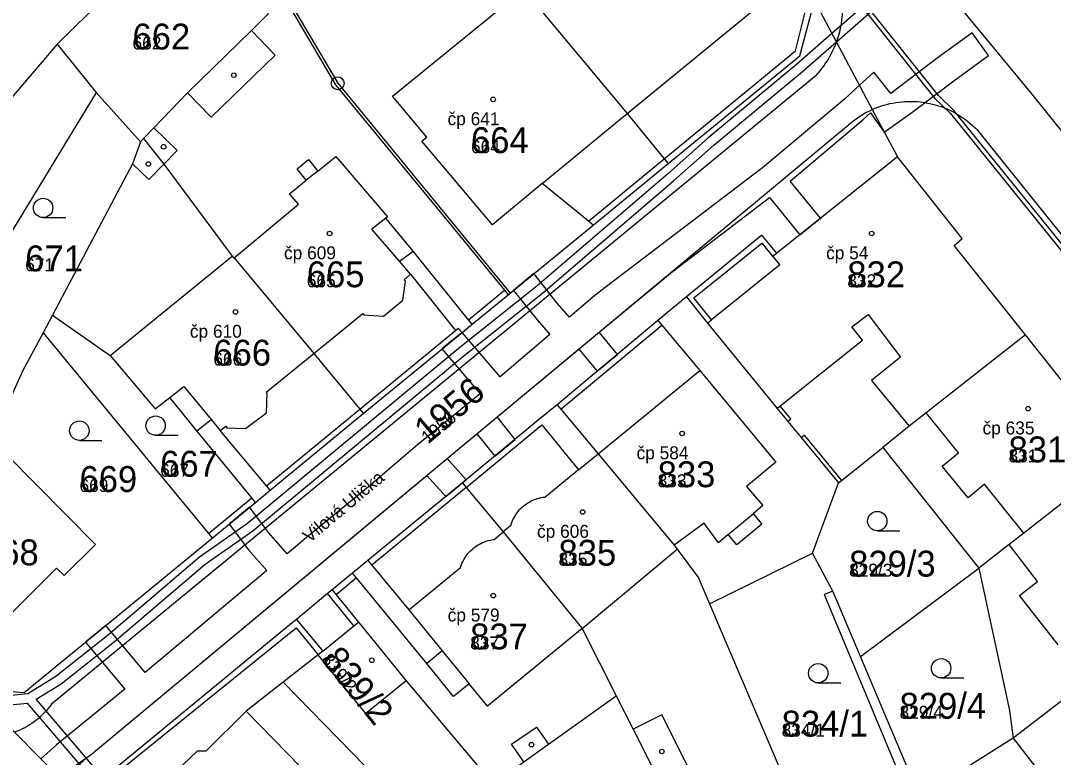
# Model space of a CAD drawing. Extents: x -763628 to -761565, y -976033 to -973833.
# Drawn here: x -762122 to -762042.1, y -974591.2 to -974534.2 of the extents above; entities that cross this region are included whole.
import ezdxf

# ---------------------------------------------------------------- set-up
doc = ezdxf.new("R2010")
doc.units = 0
for name, color, linetype in [('KN_cisla parcel 1000', 7, 'Continuous'), ('KN_cisla parcel 500', 7, 'Continuous'), ('KN_cisla popisna 500', 7, 'Continuous'), ('KN_hranice parcel', 7, 'Continuous'), ('KN_popisy', 7, 'Continuous'), ('KN_vecna bremena', 7, 'Continuous'), ('KN_vnitrni kresba parcel', 7, 'Continuous'), ('KN_znacky bodu BP', 7, 'Continuous'), ('KN_znacky budov', 7, 'Continuous'), ('KN_znacky kultur', 7, 'Continuous')]:
    doc.layers.add(name, color=color, linetype=linetype)

msp = doc.modelspace()

# ---------------------------------------------------------------- linework, layer by layer
at = {"layer": 'KN_hranice parcel'}
for p, q in [((-762115.26, -974532.15), (-762119.2, -974536.03)), ((-762119.2, -974536.03), (-762134.17, -974553.51)), ((-762119.2, -974536.03), (-762116.17, -974539.77)), ((-762116.17, -974539.77), (-762128.27, -974559.61)), ((-762116.17, -974539.77), (-762112.76, -974543.58)), ((-762112.76, -974543.58), (-762112.51, -974543.32)), ((-762119.57, -974556.98), (-762120.29, -974558.34)), ((-762036.85, -974567.9), (-762044.3, -974558.49)), ((-762055.34, -974567.21), (-762047.9, -974576.54)), ((-762060.78, -974575.39), (-762058.77, -974569.95)), ((-762068.74, -974579.29), (-762060.78, -974575.39)), ((-762057.06, -974583.37), (-762047.9, -974576.54)), ((-762068.74, -974579.29), (-762063.27, -974592.11)), ((-762092.2, -974585.25), (-762085.78, -974592.88)), ((-762045.24, -974589.68), (-762052.43, -974594.19))]:
    msp.add_line(p, q, dxfattribs=at)
for points in [[(-762084.54, -974527.12), (-762085.87, -974528.37), (-762083.12, -974531.79), (-762082.3, -974532.77), (-762075.12, -974541.39), (-762072.24, -974544.89), (-762071.93, -974545.26)], [(-762112.51, -974543.32), (-762111.72, -974542.5), (-762109.11, -974539.8), (-762104.16, -974534.98), (-762101.63, -974532.39)], [(-762101.63, -974532.39), (-762097.66, -974539.17), (-762084.61, -974555.05), (-762084.32, -974555.4)], [(-762071.93, -974545.26), (-762061.76, -974536.93), (-762060.61, -974532.68)], [(-762060.61, -974532.68), (-762058.92, -974535.87), (-762056.15, -974541.08), (-762054.21, -974544.73)], [(-762112.76, -974543.58), (-762113.37, -974545.29), (-762119.57, -974556.98)], [(-762112.51, -974543.32), (-762110.96, -974545.31), (-762105.67, -974552.42), (-762105.51, -974552.56), (-762099.35, -974559.95)], [(-762054.21, -974544.73), (-762063.53, -974552.18), (-762064.69, -974550.8), (-762070.52, -974555.56)], [(-762044.3, -974558.49), (-762049.81, -974551.6), (-762049.19, -974551.05), (-762054.21, -974544.73)], [(-762084.32, -974555.4), (-762084.16, -974555.27), (-762077.74, -974550.01), (-762071.93, -974545.26)], [(-762095.54, -974564.57), (-762087.88, -974558.31), (-762087.1, -974557.67), (-762084.32, -974555.4)], [(-762070.52, -974555.56), (-762072.73, -974557.4), (-762080.52, -974563.9)], [(-762070.52, -974555.56), (-762068.9, -974557.59), (-762063.52, -974564.2), (-762062.69, -974565.2), (-762061.65, -974566.44), (-762058.77, -974569.95)], [(-762119.57, -974556.98), (-762115.1, -974560.11), (-762111.61, -974564.22), (-762110.49, -974563.34), (-762109.41, -974562.5), (-762107.29, -974565.05), (-762106.58, -974565.9), (-762106.16, -974565.57), (-762106.07, -974565.69), (-762104.62, -974565.75), (-762103.01, -974564.52), (-762102.96, -974563.02), (-762103.03, -974562.94), (-762099.35, -974559.95)], [(-762120.29, -974558.34), (-762121.87, -974561.32), (-762123.42, -974564.75)], [(-762120.29, -974558.34), (-762107.5, -974573.86), (-762107.21, -974574.22)], [(-762044.3, -974558.49), (-762051.99, -974564.53), (-762053.31, -974565.57), (-762055.34, -974567.21)], [(-762099.35, -974559.95), (-762095.8, -974564.25), (-762095.54, -974564.57)], [(-762080.52, -974563.9), (-762081.99, -974565.11), (-762087.85, -974569.94)], [(-762080.52, -974563.9), (-762080.23, -974564.24), (-762077.36, -974567.69), (-762071.47, -974574.76), (-762071.23, -974575.07), (-762069.59, -974577.3), (-762068.74, -974579.29)], [(-762107.21, -974574.22), (-762103.87, -974571.46), (-762102.73, -974570.51), (-762095.54, -974564.57)], [(-762132.14, -974575.07), (-762125.79, -974581.63), (-762125.09, -974582.36), (-762119.25, -974576.55), (-762118.66, -974577.11), (-762116.23, -974574.71), (-762123.12, -974567.74), (-762124.02, -974566.92), (-762124.36, -974566.61)], [(-762058.77, -974569.95), (-762058.54, -974569.77), (-762055.34, -974567.21)], [(-762036.85, -974567.9), (-762044.44, -974573.83), (-762045.56, -974574.7), (-762047.9, -974576.54)], [(-762087.85, -974569.94), (-762095.16, -974575.95), (-762096.35, -974576.93), (-762097.92, -974578.22)], [(-762087.85, -974569.94), (-762087.56, -974570.3), (-762084.7, -974573.73), (-762078.59, -974581.2), (-762075.95, -974586.42)], [(-762125.82, -974585.84), (-762121.74, -974586.15), (-762107.21, -974574.22)], [(-762057.06, -974583.37), (-762059.19, -974578.32), (-762060.18, -974576.49), (-762060.78, -974575.39)], [(-762047.9, -974576.54), (-762045.54, -974587.54), (-762045.24, -974589.68)], [(-762029.43, -974577.28), (-762038.17, -974584.24), (-762039.13, -974584.98), (-762045.24, -974589.68)], [(-762097.92, -974578.22), (-762098.28, -974578.51), (-762100.69, -974580.5)], [(-762097.92, -974578.22), (-762097.62, -974578.59), (-762095.9, -974580.71), (-762092.2, -974585.25)], [(-762100.69, -974580.5), (-762101.01, -974580.77), (-762115.19, -974592.45), (-762115.34, -974596.49)], [(-762100.69, -974580.5), (-762098.66, -974582.95), (-762099.01, -974583.24)], [(-762099.01, -974583.24), (-762101.72, -974585.36), (-762104.58, -974587.59), (-762107.71, -974590.68), (-762108.36, -974590.69), (-762110.58, -974592.8), (-762110.54, -974593.44), (-762111.68, -974594.52), (-762106.17, -974600.11), (-762106.31, -974600.25), (-762105.97, -974600.6), (-762104.14, -974602.46), (-762104.75, -974603.05), (-762100.55, -974607.31)], [(-762092.2, -974585.25), (-762095.32, -974587.77), (-762099.01, -974583.24)], [(-762052.87, -974593.24), (-762053.31, -974592.28), (-762057.06, -974583.37)], [(-762115.34, -974596.49), (-762118.51, -974593.26), (-762122.49, -974589.22), (-762125.82, -974585.84)], [(-762085.5, -974593.22), (-762083.09, -974591.5), (-762081.19, -974590.15), (-762075.95, -974586.42)], [(-762075.95, -974586.42), (-762074.65, -974589), (-762072.51, -974593.25)], [(-762045.24, -974589.68), (-762040.66, -974595.6), (-762036.95, -974600.39)]]:
    msp.add_lwpolyline(points, dxfattribs=at)
at = {"layer": 'KN_vecna bremena'}
for points in [[(-762123.72, -974464.5), (-762113.94, -974474.3), (-762112.64, -974475.43), (-762112.26, -974476.09), (-762097.42, -974490.91), (-762093.07, -974494.99), (-762092, -974496.31), (-762081.47, -974506.75), (-762072.53, -974516.18), (-762064.86, -974524.41), (-762058.71, -974531.47), (-762056.63, -974533.56), (-762051.3, -974540.24), (-762050.09, -974541.39), (-762036.79, -974557.85), (-762023.71, -974574.2), (-762023.52, -974574.98), (-762023.93, -974577.51), (-762023.71, -974578.37), (-762016.23, -974588.63), (-762014.6, -974591.3)], [(-762012.86, -974592.16), (-762014.34, -974591.06), (-762015.93, -974588.43), (-762023.39, -974578.21), (-762023.57, -974577.49), (-762023.16, -974574.96), (-762023.39, -974574.04), (-762036.51, -974557.63), (-762049.83, -974541.15), (-762051.04, -974540), (-762056.37, -974533.32), (-762058.45, -974531.23), (-762064.6, -974524.17), (-762081.21, -974506.51), (-762091.74, -974496.07), (-762092.81, -974494.75), (-762097.18, -974490.65), (-762111.98, -974475.87), (-762112.36, -974475.21), (-762113.7, -974474.04), (-762123.48, -974464.26)], [(-762116.14, -974592.18), (-762120.83, -974586.68), (-762118.9, -974585.49), (-762114.77, -974582.2), (-762107.76, -974576.24), (-762104.06, -974573.65), (-762087.73, -974560.11), (-762081.65, -974555.29), (-762071.53, -974546.6), (-762068.4, -974543.84), (-762061.54, -974538.13), (-762058.93, -974535.84), (-762055, -974532.4), (-762054.98, -974531.47), (-762045.13, -974523.34), (-762042.53, -974519.91), (-762043.03, -974519.42), (-762045.63, -974522.86), (-762055.68, -974531.13), (-762055.7, -974532.08)], [(-762055.7, -974532.08), (-762059.27, -974535.21), (-762062, -974537.59), (-762068.86, -974543.3), (-762071.99, -974546.08), (-762082.09, -974554.75), (-762088.17, -974559.57), (-762104.48, -974573.09), (-762108.18, -974575.68), (-762115.21, -974581.66), (-762119.3, -974584.91), (-762121.48, -974586.26), (-762125.05, -974586.62)], [(-762117.86, -974591.85), (-762116.53, -974590.92), (-762090.61, -974569.38), (-762089.13, -974570.99), (-762087.85, -974569.94), (-762087.55, -974569.7), (-762089.04, -974568.07), (-762086.73, -974566.16), (-762085.35, -974567.88), (-762083.77, -974566.58), (-762085.17, -974564.85), (-762078.85, -974559.6), (-762077.42, -974561.31), (-762075.85, -974560.01), (-762077.28, -974558.3), (-762071.64, -974553.62), (-762064.1, -974547.89), (-762061.76, -974550.76), (-762060.16, -974549.49), (-762062.51, -974546.62), (-762056.88, -974541.89), (-762056.28, -974541.34), (-762055.22, -974542.83), (-762052.98, -974541.24), (-762049.85, -974538.86), (-762047.15, -974536.9), (-762048.42, -974535.15), (-762051.13, -974537.12), (-762054.71, -974539.84), (-762056.04, -974538.18), (-762057.15, -974539.2), (-762058.3, -974540.27), (-762064.64, -974545.6), (-762076.82, -974554.83), (-762077.73, -974555.57), (-762079.56, -974557.13), (-762080.52, -974556.05), (-762082.33, -974553.77), (-762083.9, -974555.06), (-762082.08, -974557.35), (-762081.1, -974558.48), (-762084.92, -974561.75), (-762087.88, -974558.31), (-762089.44, -974559.59), (-762086.49, -974563.05), (-762091.33, -974567.01), (-762095.13, -974570.24), (-762099.75, -974574.03), (-762101.41, -974575.42), (-762102.83, -974573.81), (-762104.32, -974571.83), (-762105.89, -974573.13), (-762104.41, -974575.11), (-762102.97, -974576.73), (-762112.4, -974584.61), (-762115.43, -974580.97), (-762117, -974582.26), (-762113.97, -974585.9), (-762119.26, -974590.21), (-762120.47, -974591.27)], [(-762124.42, -974587.26), (-762121.51, -974586.97), (-762117, -974592.26)]]:
    msp.add_lwpolyline(points, dxfattribs=at)
at = {"layer": 'KN_vnitrni kresba parcel'}
for p, q in [((-762075.12, -974541.39), (-762062.26, -974530.85)), ((-762093.27, -974540.05), (-762083.12, -974531.79)), ((-762101.5, -974532.26), (-762097.5, -974539.05)), ((-762062.08, -974536.54), (-762061.01, -974532.23)), ((-762049.48, -974533.04), (-762043.94, -974539.74)), ((-762102.33, -974536.87), (-762104.16, -974534.98)), ((-762107.28, -974541.68), (-762102.33, -974536.87)), ((-762072.24, -974544.89), (-762062.08, -974536.54)), ((-762060.5, -974538.45), (-762119.63, -974587.05)), ((-762097.5, -974539.05), (-762084.16, -974555.27)), ((-762109.11, -974539.8), (-762107.28, -974541.68)), ((-762090.6, -974543.21), (-762093.27, -974540.05)), ((-762043.94, -974539.74), (-762035.73, -974549.95)), ((-762081.68, -974546.81), (-762075.12, -974541.39)), ((-762116.53, -974590.92), (-762057.99, -974542.27)), ((-762109.92, -974544.24), (-762111.72, -974542.5)), ((-762090.98, -974543.54), (-762090.6, -974543.21)), ((-762048.05, -974542.64), (-762039.84, -974552.86)), ((-762085.52, -974550), (-762090.98, -974543.54)), ((-762110.96, -974545.31), (-762109.92, -974544.24)), ((-762099.04, -974545.84), (-762097.64, -974544.71)), ((-762097.64, -974544.71), (-762093.65, -974549.39)), ((-762113.37, -974545.29), (-762112.11, -974546.5)), ((-762112.11, -974546.5), (-762110.96, -974545.31)), ((-762100.64, -974545.66), (-762099.76, -974544.95)), ((-762099.93, -974546.55), (-762100.64, -974545.66)), ((-762099.76, -974544.95), (-762099.04, -974545.84)), ((-762078.11, -974549.71), (-762072.24, -974544.89)), ((-762099.04, -974545.84), (-762099.93, -974546.55)), ((-762101.22, -974547.6), (-762099.93, -974546.55)), ((-762081.68, -974546.81), (-762085.52, -974550)), ((-762078.11, -974549.71), (-762081.68, -974546.81)), ((-762100.54, -974548.41), (-762101.22, -974547.6)), ((-762105.51, -974552.56), (-762100.54, -974548.41)), ((-762093.77, -974549.49), (-762094.87, -974550.34)), ((-762093.65, -974549.39), (-762093.77, -974549.49)), ((-762091.67, -974552.02), (-762093.77, -974549.49)), ((-762092.73, -974552.81), (-762094.87, -974550.34)), ((-762077.74, -974550.01), (-762078.11, -974549.71)), ((-762092.73, -974552.81), (-762091.67, -974552.02)), ((-762087.38, -974557.33), (-762091.67, -974552.02)), ((-762069.95, -974555.64), (-762064.69, -974551.41)), ((-762064.69, -974551.41), (-762063.87, -974552.41)), ((-762115.1, -974560.11), (-762105.67, -974552.42)), ((-762091.86, -974553.8), (-762092.73, -974552.81)), ((-762063.87, -974552.41), (-762063.53, -974552.18)), ((-762063.87, -974552.41), (-762063.31, -974553.08)), ((-762063.31, -974553.08), (-762068.59, -974557.33)), ((-762092.45, -974555.82), (-762092.26, -974554.36)), ((-762092.36, -974554.24), (-762091.86, -974553.8)), ((-762092.26, -974554.36), (-762092.36, -974554.24)), ((-762091.86, -974553.8), (-762088.4, -974558.17)), ((-762087.38, -974557.33), (-762084.61, -974555.05)), ((-762093.96, -974557.06), (-762092.45, -974555.82)), ((-762068.59, -974557.33), (-762069.95, -974555.64)), ((-762099.35, -974559.95), (-762095.56, -974556.85)), ((-762095.56, -974556.85), (-762095.48, -974556.95)), ((-762095.48, -974556.95), (-762093.96, -974557.06)), ((-762087.1, -974557.67), (-762087.38, -974557.33)), ((-762072.73, -974557.4), (-762072.44, -974557.75)), ((-762068.9, -974557.59), (-762068.59, -974557.33)), ((-762057.73, -974557.89), (-762056.46, -974556.94)), ((-762056.46, -974556.94), (-762053.98, -974560.22)), ((-762095.8, -974564.25), (-762088.4, -974558.17)), ((-762088.4, -974558.17), (-762088.17, -974557.98)), ((-762087.88, -974558.31), (-762088.17, -974557.98)), ((-762080.23, -974564.24), (-762072.44, -974557.75)), ((-762072.44, -974557.75), (-762069.49, -974561.25)), ((-762056.9, -974558.9), (-762057.73, -974557.89)), ((-762063.29, -974564.01), (-762056.9, -974558.9)), ((-762053.98, -974560.22), (-762056.21, -974562.04)), ((-762077.36, -974567.69), (-762069.49, -974561.25)), ((-762069.49, -974561.25), (-762063.61, -974568.35)), ((-762056.21, -974562.04), (-762053.31, -974565.57)), ((-762108.4, -974565.91), (-762110.49, -974563.34)), ((-762063.52, -974564.2), (-762063.29, -974564.01)), ((-762063.29, -974564.01), (-762062.46, -974565.01)), ((-762103.01, -974570.17), (-762095.8, -974564.25)), ((-762049.48, -974567.62), (-762051.99, -974564.53)), ((-762108.4, -974565.91), (-762107.29, -974565.05)), ((-762087.56, -974570.3), (-762081.71, -974565.46)), ((-762081.71, -974565.46), (-762078.87, -974568.93)), ((-762062.46, -974565.01), (-762062.69, -974565.2)), ((-762104.15, -974571.11), (-762108.4, -974565.91)), ((-762103.01, -974570.17), (-762106.58, -974565.9)), ((-762061.65, -974566.44), (-762061.42, -974566.25)), ((-762061.42, -974566.25), (-762058.54, -974569.77)), ((-762078.87, -974568.93), (-762077.36, -974567.69)), ((-762050.74, -974568.66), (-762049.48, -974567.62)), ((-762063.61, -974568.35), (-762065.88, -974570.23)), ((-762048.74, -974571.09), (-762050.74, -974568.66)), ((-762078.87, -974568.93), (-762081.46, -974571.04)), ((-762102.73, -974570.51), (-762103.01, -974570.17)), ((-762087.56, -974570.3), (-762094.87, -974576.31)), ((-762065.88, -974570.23), (-762064.62, -974571.7)), ((-762047.47, -974570.04), (-762048.74, -974571.09)), ((-762044.44, -974573.83), (-762047.47, -974570.04)), ((-762107.5, -974573.86), (-762104.15, -974571.11)), ((-762103.87, -974571.46), (-762104.15, -974571.11)), ((-762064.62, -974571.7), (-762065.37, -974572.34)), ((-762067.29, -974573.94), (-762065.37, -974572.34)), ((-762065.37, -974572.34), (-762064.7, -974573.14)), ((-762084.11, -974573.23), (-762084.7, -974573.73)), ((-762069.15, -974573.05), (-762071.47, -974574.76)), ((-762068.05, -974574.57), (-762069.15, -974573.05)), ((-762064.7, -974573.14), (-762066.62, -974574.74)), ((-762085.4, -974574.32), (-762084.7, -974573.73)), ((-762067.29, -974573.94), (-762068.05, -974574.57)), ((-762066.62, -974574.74), (-762067.29, -974573.94)), ((-762078.59, -974581.2), (-762071.23, -974575.07)), ((-762043.36, -974577.57), (-762045.56, -974574.7)), ((-762095.16, -974575.95), (-762094.87, -974576.31)), ((-762094.87, -974576.31), (-762092.01, -974579.77)), ((-762092.01, -974579.77), (-762087.99, -974576.48)), ((-762096.05, -974577.29), (-762097.62, -974578.59)), ((-762096.05, -974577.29), (-762096.35, -974576.93)), ((-762090.61, -974583.92), (-762096.05, -974577.29)), ((-762044.77, -974578.66), (-762043.36, -974577.57)), ((-762059.19, -974578.32), (-762059.88, -974578.58)), ((-762096.26, -974581), (-762098.28, -974578.51)), ((-762059.88, -974578.58), (-762054.02, -974592.59)), ((-762041.76, -974582.48), (-762044.77, -974578.66)), ((-762092.01, -974579.77), (-762089.41, -974582.94)), ((-762096.26, -974581), (-762095.9, -974580.71)), ((-762114.72, -974592.47), (-762100.71, -974581.14)), ((-762100.71, -974581.14), (-762099.01, -974583.24)), ((-762098.66, -974582.95), (-762096.26, -974581)), ((-762078.59, -974581.2), (-762085.92, -974587.2)), ((-762089.41, -974582.94), (-762090.61, -974583.92)), ((-762089.41, -974582.94), (-762087.34, -974585.47)), ((-762088.55, -974586.46), (-762090.61, -974583.92)), ((-762092.43, -974594.84), (-762101.72, -974585.36)), ((-762087.34, -974585.47), (-762088.55, -974586.46)), ((-762085.92, -974587.2), (-762087.34, -974585.47)), ((-762092.81, -974599.63), (-762104.58, -974587.59)), ((-762072.43, -974587.88), (-762074.65, -974589)), ((-762070.28, -974592.13), (-762072.43, -974587.88)), ((-762084.06, -974590.14), (-762082.13, -974588.82)), ((-762082.13, -974588.82), (-762081.19, -974590.15)), ((-762083.09, -974591.5), (-762084.06, -974590.14))]:
    msp.add_line(p, q, dxfattribs=at)
for points in [[(-762058.92, -974535.87), (-762058.837, -974535.639), (-762058.762, -974535.406), (-762058.694, -974535.17), (-762058.634, -974534.933), (-762058.581, -974534.693), (-762058.535, -974534.452), (-762058.498, -974534.21), (-762058.468, -974533.967), (-762058.446, -974533.723), (-762058.431, -974533.478), (-762058.425, -974533.233), (-762058.426, -974532.988), (-762058.435, -974532.743), (-762058.451, -974532.498), (-762058.476, -974532.254), (-762058.508, -974532.011), (-762058.548, -974531.769), (-762058.595, -974531.529), (-762058.65, -974531.29)], [(-762060.5, -974538.45), (-762060.343, -974538.276), (-762060.191, -974538.098), (-762060.045, -974537.915), (-762059.905, -974537.727), (-762059.77, -974537.535), (-762059.642, -974537.339), (-762059.519, -974537.139), (-762059.403, -974536.936), (-762059.294, -974536.729), (-762059.19, -974536.519), (-762059.093, -974536.305), (-762059.003, -974536.089), (-762058.92, -974535.87)], [(-762056.15, -974541.08), (-762055.932, -974540.986), (-762055.711, -974540.9), (-762055.487, -974540.821), (-762055.26, -974540.749), (-762055.031, -974540.685), (-762054.801, -974540.628), (-762054.568, -974540.579), (-762054.334, -974540.538), (-762054.099, -974540.505), (-762053.863, -974540.479), (-762053.626, -974540.462), (-762053.389, -974540.452), (-762053.151, -974540.45), (-762052.914, -974540.456), (-762052.677, -974540.469), (-762052.44, -974540.491), (-762052.205, -974540.52), (-762051.97, -974540.558), (-762051.737, -974540.603), (-762051.505, -974540.655), (-762051.276, -974540.715), (-762051.048, -974540.783), (-762050.823, -974540.859), (-762050.6, -974540.941), (-762050.38, -974541.031), (-762050.164, -974541.129), (-762049.95, -974541.233), (-762049.74, -974541.344), (-762049.535, -974541.463), (-762049.333, -974541.588), (-762049.135, -974541.72), (-762048.942, -974541.858), (-762048.753, -974542.002), (-762048.57, -974542.153), (-762048.391, -974542.309), (-762048.218, -974542.472), (-762048.05, -974542.64)], [(-762057.99, -974542.27), (-762057.825, -974542.125), (-762057.655, -974541.985), (-762057.48, -974541.85), (-762057.302, -974541.722), (-762057.119, -974541.599), (-762056.932, -974541.483), (-762056.742, -974541.373), (-762056.548, -974541.269), (-762056.35, -974541.171), (-762056.15, -974541.08)], [(-762084.11, -974573.23), (-762084.064, -974573.085), (-762084.011, -974572.942), (-762083.951, -974572.803), (-762083.884, -974572.666), (-762083.81, -974572.533), (-762083.73, -974572.404), (-762083.643, -974572.278), (-762083.551, -974572.158), (-762083.452, -974572.042), (-762083.348, -974571.931), (-762083.238, -974571.826), (-762083.123, -974571.726), (-762083.003, -974571.632), (-762082.879, -974571.544), (-762082.751, -974571.462), (-762082.618, -974571.387), (-762082.482, -974571.319), (-762082.343, -974571.258), (-762082.201, -974571.203), (-762082.057, -974571.156), (-762081.91, -974571.116), (-762081.761, -974571.083), (-762081.611, -974571.058), (-762081.46, -974571.04)], [(-762087.99, -974576.48), (-762087.942, -974576.332), (-762087.887, -974576.187), (-762087.824, -974576.045), (-762087.754, -974575.906), (-762087.677, -974575.771), (-762087.593, -974575.64), (-762087.503, -974575.514), (-762087.406, -974575.392), (-762087.304, -974575.275), (-762087.195, -974575.164), (-762087.081, -974575.059), (-762086.962, -974574.959), (-762086.837, -974574.866), (-762086.708, -974574.779), (-762086.575, -974574.699), (-762086.438, -974574.626), (-762086.298, -974574.559), (-762086.154, -974574.501), (-762086.007, -974574.449), (-762085.858, -974574.405), (-762085.707, -974574.369), (-762085.554, -974574.341), (-762085.4, -974574.32)], [(-762119.63, -974587.05), (-762119.757, -974587.222), (-762119.891, -974587.39), (-762120.03, -974587.553), (-762120.176, -974587.711), (-762120.326, -974587.864), (-762120.482, -974588.011), (-762120.643, -974588.152), (-762120.81, -974588.288), (-762120.98, -974588.417), (-762121.156, -974588.541), (-762121.335, -974588.658), (-762121.519, -974588.769), (-762121.707, -974588.873), (-762121.898, -974588.97), (-762122.092, -974589.06), (-762122.29, -974589.144), (-762122.49, -974589.22)], [(-762118.51, -974593.26), (-762118.423, -974593.072), (-762118.328, -974592.888), (-762118.227, -974592.707), (-762118.118, -974592.531), (-762118.003, -974592.358), (-762117.882, -974592.191), (-762117.754, -974592.027), (-762117.62, -974591.869), (-762117.481, -974591.716), (-762117.335, -974591.569), (-762117.184, -974591.427), (-762117.028, -974591.291), (-762116.867, -974591.161), (-762116.701, -974591.037), (-762116.53, -974590.92)]]:
    msp.add_lwpolyline(points, dxfattribs=at)
at = {"layer": 'KN_znacky bodu BP'}
for radius in [0.5, 0.0303]:
    msp.add_circle((-762097.5, -974539.05), radius, dxfattribs=at)
at = {"layer": 'KN_znacky budov'}
for centre in [(-762105.537, -974538.429), (-762085.477, -974540.299), (-762110.967, -974543.959), (-762112.147, -974545.289), (-762098.127, -974550.669), (-762056.197, -974550.669), (-762105.407, -974556.729), (-762044.097, -974564.209), (-762070.857, -974566.129), (-762078.557, -974572.199), (-762085.467, -974578.669), (-762094.857, -974583.659), (-762082.507, -974590.189), (-762072.427, -974590.719)]:
    msp.add_circle(centre, 0.175, dxfattribs=at)
at = {"layer": 'KN_znacky kultur'}
for p, q in [((-762120.283, -974549.44), (-762118.533, -974549.44)), ((-762111.583, -974566.27), (-762109.833, -974566.27)), ((-762117.483, -974566.66), (-762115.733, -974566.66)), ((-762055.763, -974573.65), (-762054.013, -974573.65)), ((-762060.333, -974585.41), (-762058.583, -974585.41)), ((-762050.823, -974585.03), (-762049.073, -974585.03))]:
    msp.add_line(p, q, dxfattribs=at)
for centre in [(-762120.283, -974548.69), (-762111.583, -974565.52), (-762117.483, -974565.91), (-762055.763, -974572.9), (-762060.333, -974584.66), (-762050.823, -974584.28)]:
    msp.add_circle(centre, 0.75, dxfattribs=at)

# ---------------------------------------------------------------- texts
at = {"layer": 'KN_cisla parcel 1000'}
for s, p in [('662', (-762113.37, -974536.44)), ('664', (-762087.19, -974544.45)), ('671', (-762121.67, -974553.59)), ('665', (-762099.89, -974554.82)), ('832', (-762058.08, -974554.82)), ('666', (-762107.12, -974560.88)), ('831', (-762045.61, -974568.36)), ('667', (-762111.23, -974569.47)), ('669', (-762117.47, -974570.65)), ('833', (-762072.75, -974570.28)), ('668', (-762125.09, -974576.32)), ('835', (-762080.42, -974576.35)), ('829/3', (-762057.94, -974577.19)), ('837', (-762087.25, -974582.82)), ('829/4', (-762054.04, -974588.18)), ('834/1', (-762063.16, -974589.56))]:
    msp.add_text(s, height=2, dxfattribs=at).set_placement(p)
for s, rotation, p in [('1956', 40, (-762090.513, -974566.981)), ('839/2', 309, (-762098.814, -974583.63))]:
    msp.add_text(s, height=2, rotation=rotation, dxfattribs=at).set_placement(p)
at = {"layer": 'KN_cisla parcel 500'}
for s, p in [('662', (-762113.37, -974536.44)), ('664', (-762087.19, -974544.45)), ('671', (-762121.67, -974553.59)), ('665', (-762099.89, -974554.82)), ('832', (-762058.08, -974554.82)), ('666', (-762107.12, -974560.88)), ('831', (-762045.61, -974568.36)), ('667', (-762111.23, -974569.47)), ('669', (-762117.47, -974570.65)), ('833', (-762072.75, -974570.28)), ('835', (-762080.42, -974576.35)), ('829/3', (-762057.94, -974577.19)), ('837', (-762087.25, -974582.82)), ('829/4', (-762054.04, -974588.18)), ('834/1', (-762063.16, -974589.56))]:
    msp.add_text(s, height=1, dxfattribs=at).set_placement(p)
for s, rotation, p in [('1956', 40, (-762090.513, -974566.981)), ('839/2', 309, (-762098.814, -974583.63))]:
    msp.add_text(s, height=1, rotation=rotation, dxfattribs=at).set_placement(p)
at = {"layer": 'KN_cisla popisna 500'}
for s, p in [('čp 641', (-762089.001, -974542.291)), ('čp 609', (-762101.651, -974552.661)), ('čp 54', (-762059.721, -974552.661)), ('čp 610', (-762108.931, -974558.721)), ('čp 635', (-762047.621, -974566.201)), ('čp 584', (-762074.381, -974568.121)), ('čp 606', (-762082.081, -974574.191)), ('čp 579', (-762088.991, -974580.661))]:
    msp.add_text(s, height=1, dxfattribs=at).set_placement(p)
at = {"layer": 'KN_popisy'}
msp.add_text('Vilová Ulička', height=1, rotation=40, dxfattribs=at).set_placement((-762099.673, -974574.621))

doc.saveas('drawing.dxf')
